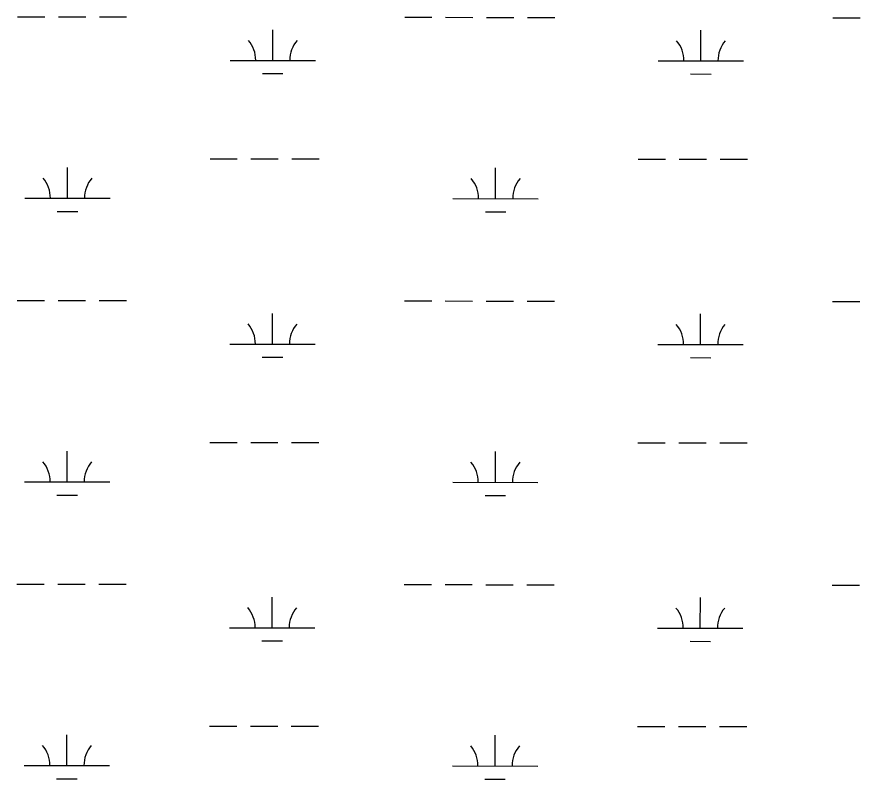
# Model space of a CAD drawing. Extents: x 3148686 to 3186545, y 916144 to 941516.
# Drawn here: x 3164209 to 3165198, y 936363 to 937257 of the extents above; entities that cross this region are included whole.
import ezdxf

# ---------------------------------------------------------------- set-up
doc = ezdxf.new("R2010")
doc.units = 0
doc.layers.add('V-WETL-SWMP', color=7, linetype='Continuous')

msp = doc.modelspace()

# ---------------------------------------------------------------- linework, layer by layer
at = {"layer": 'V-WETL-SWMP'}
for p, q in [((3164210.19, 937256.85), (3164242.19, 937256.81)), ((3164258.19, 937256.8), (3164290.19, 937256.76)), ((3164306.19, 937256.75), (3164338.19, 937256.71)), ((3164664.1, 937256.37), (3164696.1, 937256.34)), ((3164712.1, 937256.32), (3164744.1, 937256.28)), ((3164760.1, 937256.27), (3164792.1, 937256.23)), ((3164808.1, 937256.22), (3164840.1, 937256.18)), ((3165166, 937255.84), (3165198, 937255.81)), ((3164509.45, 937205.79), (3164509.49, 937241.79)), ((3165011.36, 937205.26), (3165011.4, 937241.26)), ((3164459.45, 937205.84), (3164559.45, 937205.74)), ((3164961.36, 937205.31), (3165061.36, 937205.21)), ((3164497.44, 937190.37), (3164521.44, 937190.35)), ((3164999.34, 937189.84), (3165023.34, 937189.82)), ((3164435.92, 937090.44), (3164467.92, 937090.4)), ((3164483.92, 937090.38), (3164515.92, 937090.35)), ((3164531.92, 937090.33), (3164563.92, 937090.3)), ((3164937.83, 937089.91), (3164969.83, 937089.87)), ((3164985.83, 937089.86), (3165017.83, 937089.82)), ((3165033.83, 937089.81), (3165065.83, 937089.77)), ((3164268.81, 937044.18), (3164268.85, 937080.18)), ((3164770.72, 937043.65), (3164770.75, 937079.65)), ((3164218.81, 937044.23), (3164318.81, 937044.13)), ((3164720.72, 937043.71), (3164820.72, 937043.6)), ((3164256.79, 937028.76), (3164280.79, 937028.74)), ((3164758.7, 937028.23), (3164782.7, 937028.21)), ((3164209.84, 936924.17), (3164241.84, 936924.14)), ((3164257.84, 936924.12), (3164289.84, 936924.09)), ((3164305.84, 936924.07), (3164337.84, 936924.04)), ((3164663.75, 936923.69), (3164695.75, 936923.66)), ((3164711.75, 936923.64), (3164743.75, 936923.61)), ((3164759.75, 936923.59), (3164791.75, 936923.56)), ((3164807.75, 936923.54), (3164839.75, 936923.51)), ((3165165.65, 936923.17), (3165197.65, 936923.13)), ((3164509.1, 936873.12), (3164509.14, 936909.12)), ((3165011.01, 936872.59), (3165011.05, 936908.59)), ((3164459.1, 936873.17), (3164559.1, 936873.06)), ((3164961.01, 936872.64), (3165061.01, 936872.53)), ((3164497.08, 936857.7), (3164521.08, 936857.67)), ((3164998.99, 936857.17), (3165022.99, 936857.14)), ((3164435.57, 936757.76), (3164467.57, 936757.73)), ((3164483.57, 936757.71), (3164515.57, 936757.68)), ((3164531.57, 936757.66), (3164563.57, 936757.63)), ((3164937.48, 936757.23), (3164969.48, 936757.2)), ((3164985.48, 936757.18), (3165017.48, 936757.15)), ((3165033.48, 936757.13), (3165065.48, 936757.1)), ((3164268.46, 936711.51), (3164268.5, 936747.51)), ((3164770.37, 936710.98), (3164770.4, 936746.98)), ((3164218.46, 936711.56), (3164318.46, 936711.45)), ((3164720.37, 936711.03), (3164820.37, 936710.92)), ((3164256.44, 936696.09), (3164280.44, 936696.06)), ((3164758.35, 936695.56), (3164782.35, 936695.53)), ((3164209.49, 936591.5), (3164241.49, 936591.46)), ((3164257.49, 936591.45), (3164289.49, 936591.41)), ((3164305.49, 936591.4), (3164337.49, 936591.36)), ((3164663.4, 936591.02), (3164695.4, 936590.99)), ((3164711.4, 936590.97), (3164743.4, 936590.94)), ((3164759.4, 936590.92), (3164791.4, 936590.88)), ((3164807.4, 936590.87), (3164839.4, 936590.83)), ((3165165.3, 936590.49), (3165197.3, 936590.46)), ((3164508.75, 936540.44), (3164508.79, 936576.44)), ((3165010.66, 936539.91), (3165010.7, 936575.91)), ((3164458.75, 936540.49), (3164558.75, 936540.39)), ((3164960.66, 936539.96), (3165060.66, 936539.86)), ((3164496.73, 936525.02), (3164520.73, 936525)), ((3164998.64, 936524.49), (3165022.64, 936524.47)), ((3164435.22, 936425.09), (3164467.22, 936425.05)), ((3164483.22, 936425.04), (3164515.22, 936425)), ((3164531.22, 936424.98), (3164563.22, 936424.95)), ((3164937.13, 936424.56), (3164969.13, 936424.52)), ((3164985.13, 936424.51), (3165017.13, 936424.47)), ((3165033.13, 936424.46), (3165065.13, 936424.42)), ((3164268.11, 936378.83), (3164268.15, 936414.83)), ((3164770.02, 936378.3), (3164770.05, 936414.3)), ((3164218.11, 936378.88), (3164318.11, 936378.78)), ((3164720.02, 936378.36), (3164820.02, 936378.25)), ((3164256.09, 936363.41), (3164280.09, 936363.39)), ((3164758, 936362.88), (3164782, 936362.86))]:
    msp.add_line(p, q, dxfattribs=at)
for centre, start, end in [((3164454.21, 937206.32), 359.16781, 40.71147), ((3164564.69, 937206.21), 139.1678, 180.71146), ((3164956.12, 937205.79), 359.16781, 40.71147), ((3165066.6, 937205.68), 139.1678, 180.71146), ((3164213.57, 937044.71), 359.16781, 40.71147), ((3164324.05, 937044.6), 139.1678, 180.71146), ((3164715.47, 937044.19), 359.16781, 40.71147), ((3164825.96, 937044.07), 139.1678, 180.71146), ((3164453.86, 936873.65), 359.16781, 40.71147), ((3164564.34, 936873.53), 139.1678, 180.71146), ((3164955.77, 936873.12), 359.16781, 40.71147), ((3165066.25, 936873), 139.1678, 180.71146), ((3164213.22, 936712.04), 359.16781, 40.71147), ((3164323.7, 936711.92), 139.1678, 180.71146), ((3164715.12, 936711.51), 359.16781, 40.71147), ((3164825.61, 936711.39), 139.1678, 180.71146), ((3164453.51, 936540.97), 359.16781, 40.71147), ((3164563.99, 936540.86), 139.1678, 180.71146), ((3164955.42, 936540.44), 359.16781, 40.71147), ((3165065.9, 936540.33), 139.1678, 180.71146), ((3164212.87, 936379.36), 359.16781, 40.71147), ((3164323.35, 936379.25), 139.1678, 180.71146), ((3164714.77, 936378.84), 359.16781, 40.71147), ((3164825.26, 936378.72), 139.1678, 180.71146)]:
    msp.add_arc(centre, 35.25, start, end, dxfattribs=at)

doc.saveas('drawing.dxf')
